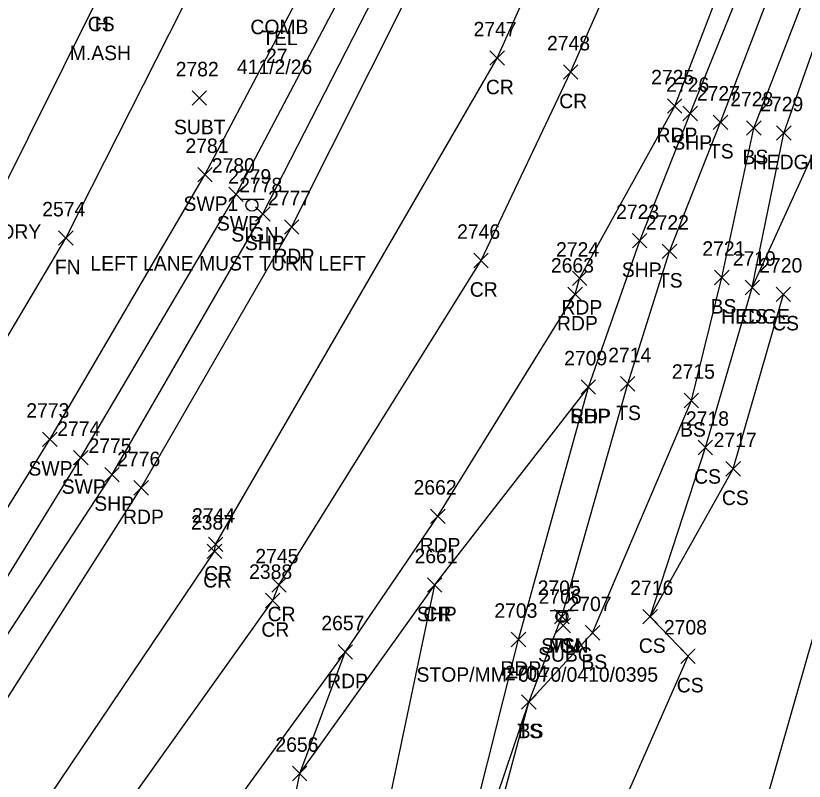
# Model space of a CAD drawing. Extents: x 1477930 to 1480780, y 774090 to 784647.
# Drawn here: x 1479402.4 to 1479511.3, y 774857.9 to 774963.7 of the extents above; entities that cross this region are included whole.
import ezdxf

# ---------------------------------------------------------------- set-up
doc = ezdxf.new("R2010")
doc.units = 0
for name, color, linetype in [('L_A', 7, 'Continuous'), ('L_C', 7, 'Continuous'), ('L_I', 7, 'Continuous'), ('L_TIC', 7, 'Continuous'), ('LAHR', 7, 'Continuous'), ('LELB', 7, 'Continuous'), ('LFNC', 7, 'Continuous'), ('P_A', 7, 'Continuous'), ('P_I', 7, 'Continuous'), ('P_TIC', 7, 'Continuous'), ('PET', 7, 'Continuous'), ('PRC', 7, 'Continuous'), ('PSP', 7, 'Continuous'), ('R_A', 7, 'Continuous'), ('R_I', 7, 'Continuous'), ('R_TIC', 7, 'Continuous'), ('RDG', 7, 'Continuous'), ('RSW', 7, 'Continuous'), ('S_A', 7, 'Continuous'), ('S_C', 7, 'Continuous'), ('S_I', 7, 'Continuous'), ('SRM', 7, 'Continuous'), ('SSGN', 7, 'Continuous'), ('U_A', 7, 'Continuous'), ('U_C', 7, 'Continuous'), ('U_I', 7, 'Continuous'), ('U_TIC', 7, 'Continuous')]:
    doc.layers.add(name, color=color, linetype=linetype)

msp = doc.modelspace()

# ---------------------------------------------------------------- linework, layer by layer
at = {"layer": 'L_TIC'}
for points in [[(1479498.77, 774947.95), (1479500.77, 774949.95)], [(1479500.77, 774947.95), (1479498.77, 774949.95)], [(1479503.38, 774947.16), (1479505.38, 774949.16)], [(1479505.38, 774947.16), (1479503.38, 774949.16)], [(1479507.53, 774946.47), (1479509.53, 774948.47)], [(1479509.53, 774946.47), (1479507.53, 774948.47)], [(1479408.31, 774931.95), (1479410.31, 774933.95)], [(1479410.31, 774931.95), (1479408.31, 774933.95)], [(1479491.72, 774930.11), (1479493.72, 774932.11)], [(1479493.72, 774930.11), (1479491.72, 774932.11)], [(1479498.97, 774926.51), (1479500.97, 774928.51)], [(1479500.97, 774926.51), (1479498.97, 774928.51)], [(1479503.17, 774925.13), (1479505.17, 774927.13)], [(1479505.17, 774925.13), (1479503.17, 774927.13)], [(1479503.17, 774925.13), (1479505.17, 774927.13)], [(1479505.17, 774925.13), (1479503.17, 774927.13)], [(1479507.47, 774924.19), (1479509.47, 774926.19)], [(1479509.47, 774924.19), (1479507.47, 774926.19)], [(1479485.95, 774911.8), (1479487.95, 774913.8)], [(1479487.95, 774911.8), (1479485.95, 774913.8)], [(1479485.95, 774911.8), (1479487.95, 774913.8)], [(1479487.95, 774911.8), (1479485.95, 774913.8)], [(1479494.75, 774909.51), (1479496.75, 774911.51)], [(1479496.75, 774909.51), (1479494.75, 774911.51)], [(1479494.75, 774909.51), (1479496.75, 774911.51)], [(1479496.75, 774909.51), (1479494.75, 774911.51)], [(1479496.69, 774903.01), (1479498.69, 774905.01)], [(1479498.69, 774903.01), (1479496.69, 774905.01)], [(1479500.52, 774900.06), (1479502.52, 774902.06)], [(1479502.52, 774900.06), (1479500.52, 774902.06)], [(1479476.85, 774879.64), (1479478.85, 774881.64)], [(1479478.85, 774879.64), (1479476.85, 774881.64)], [(1479489.05, 774879.63), (1479491.05, 774881.63)], [(1479491.05, 774879.63), (1479489.05, 774881.63)], [(1479489.05, 774879.63), (1479491.05, 774881.63)], [(1479491.05, 774879.63), (1479489.05, 774881.63)], [(1479481.11, 774877.4), (1479483.11, 774879.4)], [(1479483.11, 774877.4), (1479481.11, 774879.4)], [(1479494.29, 774874.17), (1479496.29, 774876.17)], [(1479496.29, 774874.17), (1479494.29, 774876.17)], [(1479472.3, 774867.84), (1479474.3, 774869.84)], [(1479474.3, 774867.84), (1479472.3, 774869.84)], [(1479472.3, 774867.84), (1479474.3, 774869.84)], [(1479474.3, 774867.84), (1479472.3, 774869.84)]]:
    msp.add_lwpolyline(points, dxfattribs=at)
at = {"layer": 'LAHR'}
msp.add_lwpolyline([(1479504.17, 774926.13), (1479508.53, 774947.47), (1479523.21, 774989.27)], dxfattribs=at)
at = {"layer": 'LELB'}
for points in [[(1479495.75, 774910.51), (1479499.97, 774927.51), (1479504.38, 774948.16), (1479520.64, 774990.18), (1479525.58, 774996.15), (1479529.8, 774996.91), (1479531.37, 775007.34), (1479547.96, 775049.91), (1479566.92, 775099.68), (1479572.67, 775121.86), (1479581.47, 775151.49), (1479585.92, 775173.63), (1479582, 775184.73)], [(1479486.95, 774912.8), (1479492.72, 774931.11), (1479499.77, 774948.95), (1479521.2, 775004.85), (1479538.58, 775052.83), (1479555.32, 775104.12), (1479560.27, 775119.97)], [(1479384.48, 774907.4), (1479413.9, 774966.54), (1479429.74, 775031.02)], [(1479479.66, 774839.55), (1479495.29, 774875.17), (1479490.05, 774880.63), (1479497.69, 774904.01), (1479504.17, 774926.13), (1479524, 774969.76), (1479529.8, 774996.91)], [(1479490.05, 774880.63), (1479501.52, 774901.06), (1479508.47, 774925.19)], [(1479446.86, 774734.58), (1479450.54, 774750.89), (1479451.35, 774772.96), (1479457.17, 774797.55), (1479466.21, 774842.43), (1479473.3, 774868.84), (1479477.85, 774880.64), (1479486.95, 774912.8)], [(1479446.86, 774734.58), (1479445.94, 774751.68), (1479448.72, 774773.92), (1479454.09, 774798.42), (1479464.58, 774843.08), (1479473.3, 774868.84), (1479482.11, 774878.4), (1479495.75, 774910.51)]]:
    msp.add_lwpolyline(points, dxfattribs=at)
at = {"layer": 'LFNC'}
msp.add_lwpolyline([(1479373.09, 774875.08), (1479392.41, 774904.48), (1479409.31, 774932.95), (1479448.69, 775010.76), (1479458.93, 775035.46), (1479472.64, 775073.43), (1479490.33, 775128.57)], dxfattribs=at)
at = {"layer": 'P_TIC'}
for points in [[(1479467.91, 774956.83), (1479469.91, 774958.83)], [(1479469.91, 774956.83), (1479467.91, 774958.83)], [(1479478.06, 774954.89), (1479480.06, 774956.89)], [(1479480.06, 774954.89), (1479478.06, 774956.89)], [(1479492.45, 774950.2), (1479494.45, 774952.2)], [(1479494.45, 774950.2), (1479492.45, 774952.2)], [(1479494.59, 774949.17), (1479496.59, 774951.17)], [(1479496.59, 774949.17), (1479494.59, 774951.17)], [(1479435.53, 774935.29), (1479437.53, 774937.29)], [(1479437.53, 774935.29), (1479435.53, 774937.29)], [(1479439.51, 774933.48), (1479441.51, 774935.48)], [(1479441.51, 774933.48), (1479439.51, 774935.48)], [(1479487.61, 774931.58), (1479489.61, 774933.58)], [(1479489.61, 774931.58), (1479487.61, 774933.58)], [(1479465.69, 774928.85), (1479467.69, 774930.85)], [(1479467.69, 774928.85), (1479465.69, 774930.85)], [(1479479.31, 774926.38), (1479481.31, 774928.38)], [(1479481.31, 774926.38), (1479479.31, 774928.38)], [(1479478.69, 774924.18), (1479480.69, 774926.18)], [(1479480.69, 774924.18), (1479478.69, 774926.18)], [(1479480.52, 774911.36), (1479482.52, 774913.36)], [(1479482.52, 774911.36), (1479480.52, 774913.36)], [(1479480.52, 774911.36), (1479482.52, 774913.36)], [(1479482.52, 774911.36), (1479480.52, 774913.36)], [(1479414.7, 774899.26), (1479416.7, 774901.26)], [(1479416.7, 774899.26), (1479414.7, 774901.26)], [(1479418.72, 774897.43), (1479420.72, 774899.43)], [(1479420.72, 774897.43), (1479418.72, 774899.43)], [(1479459.71, 774893.51), (1479461.71, 774895.51)], [(1479461.71, 774893.51), (1479459.71, 774895.51)], [(1479429.01, 774889.62), (1479431.01, 774891.62)], [(1479431.01, 774889.62), (1479429.01, 774891.62)], [(1479429.01, 774889.62), (1479431.01, 774891.62)], [(1479431.01, 774889.62), (1479429.01, 774891.62)], [(1479428.86, 774888.66), (1479430.86, 774890.66)], [(1479430.86, 774888.66), (1479428.86, 774890.66)], [(1479428.86, 774888.66), (1479430.86, 774890.66)], [(1479430.86, 774888.66), (1479428.86, 774890.66)], [(1479459.29, 774884.01), (1479461.29, 774886.01)], [(1479461.29, 774884.01), (1479459.29, 774886.01)], [(1479459.29, 774884.01), (1479461.29, 774886.01)], [(1479461.29, 774884.01), (1479459.29, 774886.01)], [(1479437.76, 774884), (1479439.76, 774886)], [(1479439.76, 774884), (1479437.76, 774886)], [(1479437.76, 774884), (1479439.76, 774886)], [(1479439.76, 774884), (1479437.76, 774886)], [(1479436.9, 774881.86), (1479438.9, 774883.86)], [(1479438.9, 774881.86), (1479436.9, 774883.86)], [(1479436.9, 774881.86), (1479438.9, 774883.86)], [(1479438.9, 774881.86), (1479436.9, 774883.86)], [(1479470.87, 774876.48), (1479472.87, 774878.48)], [(1479472.87, 774876.48), (1479470.87, 774878.48)], [(1479446.93, 774874.75), (1479448.93, 774876.75)], [(1479448.93, 774874.75), (1479446.93, 774876.75)], [(1479446.93, 774874.75), (1479448.93, 774876.75)], [(1479448.93, 774874.75), (1479446.93, 774876.75)], [(1479440.63, 774857.96), (1479442.63, 774859.96)], [(1479442.63, 774857.96), (1479440.63, 774859.96)], [(1479440.63, 774857.96), (1479442.63, 774859.96)], [(1479442.63, 774857.96), (1479440.63, 774859.96)]]:
    msp.add_lwpolyline(points, dxfattribs=at)
at = {"layer": 'PET'}
for points in [[(1479231.31, 774636.06), (1479272.54, 774672.78), (1479302.99, 774702.6), (1479344.22, 774746.86), (1479373.44, 774780.01), (1479405.23, 774818.27), (1479428.23, 774848.68), (1479447.93, 774875.75), (1479460.71, 774894.51), (1479479.69, 774925.18), (1479480.31, 774927.38), (1479493.45, 774951.2), (1479514.74, 775006.53), (1479531.7, 775055.13), (1479548.14, 775106.72), (1479553.83, 775125.43), (1479564.45, 775161.29), (1479573.74, 775193.3), (1479576.58, 775204.25), (1479585.43, 775238.68), (1479593.96, 775273.34), (1479599.4, 775295.6)], [(1479168.73, 774620.31), (1479212.4, 774655.38), (1479259.7, 774697.56), (1479293.15, 774732.73), (1479318.8, 774762.89), (1479333.57, 774781.21), (1479355.81, 774805.14), (1479380.51, 774839), (1479394.88, 774859.45), (1479419.72, 774898.43), (1479440.51, 774934.48), (1479462.36, 774978.06), (1479482.36, 775026.15), (1479497.52, 775065.91), (1479509.28, 775100.79), (1479510.93, 775118.31)], [(1479454.49, 774727.13), (1479446.86, 774734.58), (1479443.1, 774751.2), (1479446.48, 774774.94), (1479452.2, 774798.48), (1479463.31, 774843.41), (1479471.87, 774877.48), (1479481.52, 774912.36)], [(1479234.45, 774632.83), (1479239.1, 774628.15), (1479289.14, 774648.12), (1479321.9, 774663.73), (1479351.45, 774679.08), (1479366.99, 774687.18), (1479407.96, 774704.03), (1479416.46, 774738.94), (1479422.81, 774766.95), (1479432.79, 774813.6), (1479435.56, 774829.5), (1479438.63, 774843.63), (1479441.63, 774858.96), (1479447.93, 774875.75)]]:
    msp.add_lwpolyline(points, dxfattribs=at)
at = {"layer": 'PRC'}
for points in [[(1479430.01, 774890.62), (1479468.91, 774957.83), (1479493.21, 775011.92), (1479503.06, 775052.08), (1479530.4, 775123.25), (1479541.54, 775166.06), (1479555.58, 775209.55), (1479571.78, 775263.31), (1479582.9, 775300.17)], [(1479438.76, 774885), (1479466.69, 774929.85), (1479479.06, 774955.89), (1479501.08, 775005.62), (1479520.94, 775059.64), (1479540.23, 775118.92), (1479552.22, 775163.96), (1479564.07, 775206.06), (1479578.9, 775260.88), (1479588.27, 775297.78)], [(1479429.86, 774889.66), (1479430.01, 774890.62)], [(1479194.24, 774620.68), (1479224.8, 774645.46), (1479270.23, 774685.77), (1479304.81, 774721.63), (1479337.5, 774760.88), (1479368.49, 774801.2), (1479398.58, 774843.3), (1479429.86, 774889.66)], [(1479418.32, 774694.97), (1479429.98, 774744.43), (1479441.03, 774796.84), (1479452.21, 774846.49), (1479460.29, 774885.01)], [(1479437.9, 774882.86), (1479438.76, 774885)], [(1479304.81, 774721.63), (1479339.94, 774758.98), (1479373.28, 774797.31), (1479405.3, 774837.12), (1479437.9, 774882.86)]]:
    msp.add_lwpolyline(points, dxfattribs=at)
at = {"layer": 'PSP'}
for points in [[(1479441.63, 774858.96), (1479460.29, 774885.01), (1479481.52, 774912.36), (1479488.61, 774932.58), (1479495.59, 774950.17), (1479517.9, 775005.3), (1479535.63, 775053.88), (1479551.95, 775105.38), (1479558.13, 775123.89), (1479568.29, 775159.47), (1479576.91, 775192.14), (1479579.19, 775198.63), (1479580.51, 775203.37), (1479590.38, 775237.67), (1479592.66, 775242.36), (1479594.67, 775243.82)], [(1479333.57, 774781.21), (1479353.18, 774806.91), (1479376.82, 774840.34), (1479390.8, 774862.22), (1479415.7, 774900.26), (1479436.53, 774936.29), (1479458.59, 774979.44), (1479478.64, 775027.16), (1479495.22, 775066.68), (1479506.41, 775101.31), (1479509.16, 775114.37), (1479508.43, 775127.01)]]:
    msp.add_lwpolyline(points, dxfattribs=at)
at = {"layer": 'R_TIC'}
for points in [[(1479427.53, 774940.71), (1479429.53, 774942.71)], [(1479429.53, 774940.71), (1479427.53, 774942.71)], [(1479431.83, 774937.99), (1479433.83, 774939.99)], [(1479433.83, 774937.99), (1479431.83, 774939.99)], [(1479406.11, 774904.13), (1479408.11, 774906.13)], [(1479408.11, 774904.13), (1479406.11, 774906.13)], [(1479410.38, 774901.61), (1479412.38, 774903.61)], [(1479412.38, 774901.61), (1479410.38, 774903.61)]]:
    msp.add_lwpolyline(points, dxfattribs=at)
at = {"layer": 'RDG'}
msp.add_lwpolyline([(1479509.08, 774838.11), (1479503.08, 774844.64), (1479515.09, 774886.51), (1479523.79, 774914.64), (1479529.03, 774933.27), (1479538.69, 774931.37)], dxfattribs=at)
at = {"layer": 'RSW'}
for points in [[(1479274.17, 774731.39), (1479308.42, 774770.17), (1479343.53, 774813.46), (1479368.77, 774847.04), (1479380.89, 774863.8), (1479383.37, 774867.44), (1479386.24, 774871.51), (1479407.11, 774905.13), (1479428.53, 774941.71), (1479450.08, 774982.66), (1479469.96, 775030.3), (1479484.01, 775070.5), (1479497.13, 775105.7)], [(1479277.58, 774728.25), (1479312.53, 774767.11), (1479348.01, 774809.99), (1479373.39, 774844.03), (1479387.54, 774864.22), (1479390.19, 774868.27), (1479411.38, 774902.61), (1479432.83, 774938.99), (1479454.5, 774980.05), (1479474.41, 775028.7), (1479489.03, 775068.75), (1479501.66, 775103.93)]]:
    msp.add_lwpolyline(points, dxfattribs=at)
at = {"layer": 'SRM'}
msp.add_lwpolyline([(1479477.22, 774881.27), (1479478.47, 774881.27), (1479478.47, 774880.02), (1479477.22, 774880.02)], close=True, dxfattribs=at)
msp.add_circle((1479477.85, 774880.64), 0.0833, dxfattribs=at)
at = {"layer": 'SSGN'}
for p, q in [((1479433.38, 774938.33), (1479436.72, 774938.33)), ((1479435.03, 774937.49), (1479435.03, 774937.49)), ((1479476.22, 774881.5), (1479479.55, 774881.5)), ((1479477.86, 774880.66), (1479477.86, 774880.66))]:
    msp.add_line(p, q, dxfattribs=at)
for centre in [(1479435.03, 774937.49), (1479477.86, 774880.66)]:
    msp.add_circle(centre, 0.833, dxfattribs=at)
at = {"layer": 'U_TIC'}
for points in [[(1479426.75, 774951.3), (1479428.75, 774953.3)], [(1479428.75, 774951.3), (1479426.75, 774953.3)], [(1479477.03, 774878.41), (1479479.03, 774880.41)], [(1479479.03, 774878.41), (1479477.03, 774880.41)]]:
    msp.add_lwpolyline(points, dxfattribs=at)

# ---------------------------------------------------------------- texts
at = {"layer": 'L_A'}
for s, p in [('CS', (1479412.34, 774961.54)), ('H', (1479413.33, 774961.54)), ('TS', (1479498.18, 774943.95)), ('BS', (1479502.82, 774943.16)), ('HEDGE', (1479504.23, 774942.47)), ('FN', (1479407.79, 774927.95)), ('TS', (1479491.13, 774926.11)), ('BS', (1479498.41, 774922.51)), ('HEDGE', (1479499.87, 774921.13)), ('CS', (1479502.61, 774921.13)), ('CS', (1479506.91, 774920.19)), ('TS', (1479485.36, 774907.8)), ('TS', (1479485.36, 774907.8)), ('BS', (1479494.19, 774905.51)), ('BS', (1479494.19, 774905.51)), ('CS', (1479496.13, 774899.01)), ('CS', (1479499.97, 774896.06)), ('TS', (1479476.25, 774875.64)), ('CS', (1479488.49, 774875.63)), ('CS', (1479488.49, 774875.63)), ('BS', (1479480.55, 774873.4)), ('CS', (1479493.73, 774870.17)), ('TS', (1479471.71, 774863.84)), ('BS', (1479471.74, 774863.84))]:
    msp.add_text(s, height=2, dxfattribs=at).set_placement(p)
at = {"layer": 'L_C'}
for s, p in [('M.ASH', (1479409.85, 774957.54)), ('M.HICKORY', (1479390.76, 774932.85))]:
    msp.add_text(s, height=2, dxfattribs=at).set_placement(p)
at = {"layer": 'L_I'}
for s, p in [('2727', (1479496.51, 774951.95)), ('2728', (1479501.12, 774951.16)), ('2729', (1479505.26, 774950.47)), ('2574', (1479406.05, 774935.95)), ('2722', (1479489.46, 774934.11)), ('2721', (1479497.27, 774930.51)), ('2719', (1479501.47, 774929.13)), ('2719', (1479501.47, 774929.13)), ('2720', (1479505.13, 774928.19)), ('2714', (1479484.26, 774915.8)), ('2714', (1479484.26, 774915.8)), ('2715', (1479493.05, 774913.51)), ('2715', (1479493.05, 774913.51)), ('2718', (1479495, 774907.01)), ('2717', (1479498.83, 774904.06)), ('2705', (1479474.51, 774883.64)), ('2716', (1479487.3, 774883.63)), ('2716', (1479487.3, 774883.63)), ('2707', (1479478.77, 774881.4)), ('2708', (1479491.95, 774878.17)), ('2704', (1479469.96, 774871.84)), ('2704', (1479469.96, 774871.84))]:
    msp.add_text(s, height=2, dxfattribs=at).set_placement(p)
at = {"layer": 'P_A'}
for s, p in [('CR', (1479467.35, 774952.83)), ('CR', (1479477.49, 774950.89)), ('RDP', (1479490.94, 774946.2)), ('SHP', (1479493.12, 774945.17)), ('SHP', (1479434.06, 774931.29)), ('RDP', (1479438, 774929.48)), ('SHP', (1479486.14, 774927.58)), ('CR', (1479465.13, 774924.85)), ('RDP', (1479477.8, 774922.38)), ('RDP', (1479477.18, 774920.18)), ('SHP', (1479479.05, 774907.36)), ('RDP', (1479479, 774907.36)), ('SHP', (1479413.24, 774895.26)), ('RDP', (1479417.21, 774893.43)), ('RDP', (1479458.2, 774889.51)), ('CR', (1479428.44, 774885.62)), ('CR', (1479428.44, 774885.62)), ('CR', (1479428.29, 774884.66)), ('CR', (1479428.29, 774884.66)), ('CR', (1479437.19, 774880)), ('CR', (1479437.19, 774880)), ('SHP', (1479457.83, 774880.01)), ('CR', (1479458.72, 774880.01)), ('CR', (1479436.33, 774877.86)), ('CR', (1479436.33, 774877.86)), ('RDP', (1479469.36, 774872.48)), ('RDP', (1479445.42, 774870.75)), ('RDP', (1479445.42, 774870.75))]:
    msp.add_text(s, height=2, dxfattribs=at).set_placement(p)
at = {"layer": 'P_I'}
for s, p in [('2747', (1479465.65, 774960.83)), ('2748', (1479475.8, 774958.89)), ('2725', (1479490.19, 774954.2)), ('2726', (1479492.27, 774953.17)), ('2778', (1479433.27, 774939.29)), ('2777', (1479437.25, 774937.48)), ('2723', (1479485.35, 774935.58)), ('2746', (1479463.38, 774932.85)), ('2724', (1479477.05, 774930.38)), ('2663', (1479476.34, 774928.18)), ('2709', (1479478.17, 774915.36)), ('2709', (1479478.17, 774915.36)), ('2775', (1479412.44, 774903.26)), ('2776', (1479416.41, 774901.43)), ('2662', (1479457.36, 774897.51)), ('2744', (1479426.75, 774893.62)), ('2744', (1479426.75, 774893.62)), ('2387', (1479426.6, 774892.66)), ('2387', (1479426.6, 774892.66)), ('2745', (1479435.5, 774888)), ('2745', (1479435.5, 774888)), ('2661', (1479457.5, 774888.01)), ('2661', (1479457.5, 774888.01)), ('2388', (1479434.64, 774885.86)), ('2388', (1479434.64, 774885.86)), ('2703', (1479468.53, 774880.48)), ('2657', (1479444.62, 774878.75)), ('2657', (1479444.62, 774878.75)), ('2656', (1479438.27, 774861.96)), ('2656', (1479438.27, 774861.96))]:
    msp.add_text(s, height=2, dxfattribs=at).set_placement(p)
at = {"layer": 'R_A'}
for s, p in [('SWP1', (1479425.57, 774936.71)), ('SWP', (1479430.19, 774933.99)), ('SWP1', (1479404.15, 774900.13)), ('SWP', (1479408.74, 774897.61))]:
    msp.add_text(s, height=2, dxfattribs=at).set_placement(p)
at = {"layer": 'R_I'}
for s, p in [('2781', (1479425.84, 774944.71)), ('2780', (1479429.48, 774941.99)), ('2773', (1479403.85, 774908.13)), ('2774', (1479408.12, 774905.61))]:
    msp.add_text(s, height=2, dxfattribs=at).set_placement(p)
at = {"layer": 'S_A'}
for s, p in [('SIGN', (1479432.17, 774932.47)), ('SIGN', (1479475, 774875.64)), ('MM', (1479476.03, 774875.64))]:
    msp.add_text(s, height=2, dxfattribs=at).set_placement(p)
at = {"layer": 'S_C'}
for s, p in [('LEFT LANE MUST TURN LEFT', (1479412.7, 774928.47)), ('STOP/MM=0070/0410/0395', (1479457.77, 774871.64))]:
    msp.add_text(s, height=2, dxfattribs=at).set_placement(p)
at = {"layer": 'S_I'}
for s, p in [('2779', (1479431.74, 774940.47)), ('2705', (1479474.51, 774883.64)), ('2705', (1479474.51, 774883.64))]:
    msp.add_text(s, height=2, dxfattribs=at).set_placement(p)
at = {"layer": 'U_A'}
for s, p in [('COMB', (1479434.82, 774961.13)), ('TEL', (1479436.44, 774959.61)), ('SUBT', (1479424.25, 774947.3)), ('SUBG', (1479474.56, 774874.41))]:
    msp.add_text(s, height=2, dxfattribs=at).set_placement(p)
at = {"layer": 'U_C'}
for s, p in [('27', (1479436.97, 774957.13)), ('411/2/26', (1479432.95, 774955.61))]:
    msp.add_text(s, height=2, dxfattribs=at).set_placement(p)
at = {"layer": 'U_I'}
for s, p in [('2782', (1479424.49, 774955.3)), ('2706', (1479474.64, 774882.41))]:
    msp.add_text(s, height=2, dxfattribs=at).set_placement(p)

doc.saveas('drawing.dxf')
